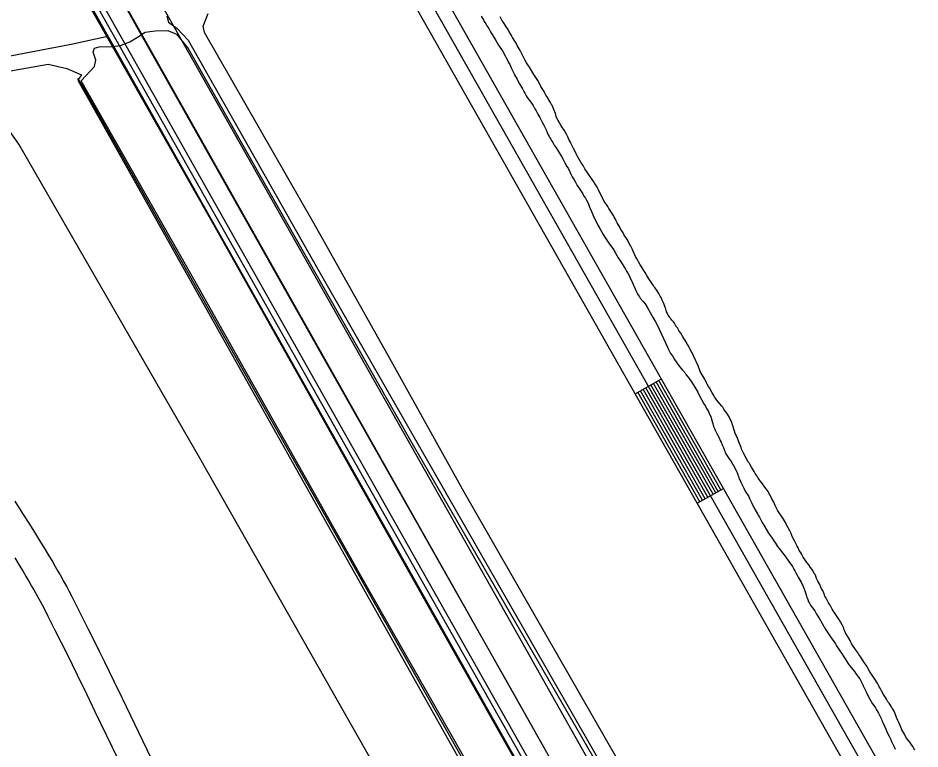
# Model space of a CAD drawing. Extents: x 3177185 to 3215018, y 812988 to 838321.
# Drawn here: x 3189789 to 3190685, y 829049 to 829775 of the extents above; entities that cross this region are included whole.
import ezdxf

# ---------------------------------------------------------------- set-up
doc = ezdxf.new("R2010")
doc.units = 0
for name, color, linetype in [('V-BRDG-OTLN', 7, 'Continuous'), ('V-FLOD-BASE', 7, 'Continuous'), ('V-RAIL-TRAK', 7, 'Continuous'), ('V-RIVR-JETY', 7, 'Continuous'), ('V-ROAD-CNTR', 7, 'Continuous'), ('V-SURV-LINE', 7, 'Continuous'), ('V-TOPO-SHOR', 7, 'Continuous')]:
    doc.layers.add(name, color=color, linetype=linetype)

msp = doc.modelspace()

# ---------------------------------------------------------------- linework, layer by layer
at = {"layer": 'V-BRDG-OTLN'}
msp.add_lwpolyline([(3189931.13, 829788.83), (3190041.1, 829594.31), (3190262.14, 829203.11), (3190443.98, 828880.43), (3190572.68, 828651.76), (3190882.98, 828101.98), (3191302.91, 827356.36), (3191715.39, 826625.53), (3191850.53, 826386.76), (3191913.14, 826276.15), (3191857.18, 826244.4), (3191504.14, 826872.58), (3191185.74, 827436.35), (3190860.39, 828014.28), (3190535.68, 828590.25), (3190389.44, 828848.39), (3190198.3, 829187.5), (3189983.56, 829569.5), (3189815.18, 829866.55), (3189869.73, 829897.44)], close=True, dxfattribs=at)
msp.add_lwpolyline([(3189842.42, 829881.98), (3189906.73, 829766.49), (3190091.4, 829438.88), (3190276.56, 829111.59), (3190415.06, 828865.64), (3190768.11, 828239.24), (3190952.4, 827911), (3191133.95, 827589.91), (3191349.99, 827207.02), (3191641.82, 826689.28), (3191870.98, 826283.45), (3191884.37, 826259.83)], dxfattribs=at)
at = {"layer": 'V-FLOD-BASE'}
for points in [[(3189628.28, 829708.06), (3189699.55, 829721.89), (3189841.74, 829749.06), (3189876.46, 829756.47), (3189877.2, 829757.14)], [(3190314.17, 828890.92), (3190178.66, 829130.79), (3190015.92, 829419.3), (3189852.68, 829708.14), (3189848.53, 829714.87)]]:
    msp.add_lwpolyline(points, dxfattribs=at)
at = {"layer": 'V-RAIL-TRAK'}
msp.add_lwpolyline([(3187196.12, 834523.53), (3187196.25, 834523.29), (3187271.85, 834388.64), (3187402.7, 834157.47), (3187585.04, 833834.62), (3187750.78, 833540.2), (3187893.1, 833287.67), (3188030.93, 833043.52), (3188202.65, 832738.42), (3188367.55, 832446.95), (3188515.52, 832184.73), (3188604.36, 832027.33), (3188747.84, 831773.16), (3188900.96, 831502.07), (3189063.71, 831212.57), (3189216.32, 830942.96), (3189328.91, 830743), (3189498.14, 830440.69), (3189598.28, 830264.4), (3189789.76, 829923.97), (3189818.65, 829873.53), (3190149.29, 829287.64), (3190388.42, 828864.74)], dxfattribs=at)
at = {"layer": 'V-RIVR-JETY'}
for points in [[(3190476.73, 828877.33), (3190232.06, 829303.82), (3190158.25, 829436.68), (3190082.78, 829571.2), (3189974.13, 829760.71), (3189972.9, 829766.95), (3189977.91, 829779.43)], [(3189936.72, 829777.01), (3189938.37, 829770.76), (3189947.1, 829764.51), (3189957.89, 829752.83), (3190086.86, 829525.43), (3190275.54, 829195.57), (3190467.13, 828860.7)], [(3190290.57, 828778.24), (3190181.08, 828965.25), (3189969.6, 829337.59), (3189790.03, 829649.55), (3189777.58, 829667.05), (3189770.94, 829674.97), (3189762.21, 829679.98), (3189747.65, 829680.84), (3189736, 829679.61), (3189722.68, 829679.22), (3189715.62, 829682.98), (3189718.13, 829692.54), (3189726.06, 829702.93), (3189735.64, 829707.9), (3189755.21, 829717.85), (3189818.89, 829728.97), (3189837.6, 829724.77), (3189852.15, 829718.5), (3189848.4, 829713.1), (3190094.29, 829274.96), (3190316.14, 828880.12)]]:
    msp.add_lwpolyline(points, dxfattribs=at)
at = {"layer": 'V-ROAD-CNTR'}
for p, q in [((3190401.87, 829401.68), (3190427.97, 829416.47)), ((3190463.49, 829292.92), (3190489.59, 829307.71))]:
    msp.add_line(p, q, dxfattribs=at)
for points in [[(3186813.02, 835225.18), (3189830.71, 829864.12), (3191892.33, 826207.06)], [(3192054.7, 826545.29), (3190185.31, 829844.76), (3190175.53, 829855.7), (3190163.62, 829876.79), (3190153.83, 829900.96), (3190146.13, 829929.92), (3190138.5, 829975.97), (3190126.68, 830022.59), (3190103.66, 830078.08), (3190089.63, 830105.12), (3190073.13, 830130.6), (3190042.98, 830170.7), (3190012.47, 830209.83), (3189989.16, 830239.03), (3189965.05, 830268.49), (3189955.33, 830277.96), (3189940.57, 830289.05), (3189934.73, 830293.89), (3189930.01, 830298.95), (3189920.83, 830312.03), (3189908.74, 830333.88), (3189898.16, 830358.29), (3189022.32, 831909.46)], [(3192028.6, 826530.5), (3190160.8, 829827.17), (3190151, 829838.12), (3190136.54, 829863.73), (3190125.32, 829891.44), (3190116.77, 829923.59), (3190109.11, 829969.82), (3190098.13, 830013.1), (3190076.44, 830065.4), (3190063.66, 830090.03), (3190048.52, 830113.42), (3190019.16, 830152.46), (3189988.91, 830191.25), (3189965.83, 830220.17), (3189942.9, 830248.19), (3189935.77, 830255.13), (3189921.99, 830265.49), (3189914.1, 830272.02), (3189906.64, 830280.03), (3189895.36, 830296.11), (3189881.79, 830320.62), (3189871.27, 830344.91), (3188996.21, 831894.69)], [(3190173.05, 829835.96), (3192041.65, 826537.89)], [(3190481.76, 829303.27), (3190420.14, 829412.03)], [(3190484.37, 829304.75), (3190422.75, 829413.51)], [(3190486.98, 829306.23), (3190425.36, 829414.99)], [(3190466.1, 829294.4), (3190404.48, 829403.16)], [(3190468.71, 829295.88), (3190407.09, 829404.64)], [(3190471.32, 829297.36), (3190409.7, 829406.11)], [(3190473.93, 829298.84), (3190412.31, 829407.59)], [(3190476.54, 829300.32), (3190414.92, 829409.07)], [(3190479.15, 829301.79), (3190417.53, 829410.55)], [(3189785.92, 829295.02), (3189793.66, 829282.79), (3189800.44, 829272.06), (3189806.35, 829262.61), (3189811.49, 829254.31), (3189815.95, 829247), (3189819.83, 829240.57), (3189823.19, 829234.91), (3189826.1, 829229.94), (3189828.63, 829225.57), (3189830.83, 829221.71), (3189834.6, 829214.97), (3189837.4, 829209.86), (3189839.49, 829206), (3189842.55, 829200.2), (3189845.55, 829194.37), (3189852.28, 829181.04), (3189858.53, 829168.55), (3189864.34, 829156.83), (3189869.77, 829145.82), (3189874.83, 829135.5), (3189884.26, 829116.15), (3189892.48, 829099.2), (3189921.12, 829039.92)], [(3189785.93, 829238.59), (3189790.31, 829231.44), (3189794.08, 829225.17), (3189797.35, 829219.67), (3189800.17, 829214.86), (3189802.61, 829210.63), (3189804.71, 829206.95), (3189808.36, 829200.43), (3189811.05, 829195.53), (3189813.02, 829191.87), (3189815.95, 829186.33), (3189818.82, 829180.74), (3189825.47, 829167.57), (3189831.67, 829155.17), (3189837.45, 829143.53), (3189842.84, 829132.59), (3189847.88, 829122.32), (3189857.28, 829103.03), (3189865.47, 829086.13), (3189894.12, 829026.84)]]:
    msp.add_lwpolyline(points, dxfattribs=at)
at = {"layer": 'V-SURV-LINE'}
for points in [[(3189802.99, 829952.1), (3191996.61, 826059.86)], [(3191970.47, 826045.14), (3189776.86, 829937.37)]]:
    msp.add_lwpolyline(points, dxfattribs=at)
at = {"layer": 'V-TOPO-SHOR'}
for points in [[(3190249.01, 829776.79), (3190251.69, 829772.63), (3190252.03, 829771.63), (3190253.71, 829769.14), (3190254.55, 829767.31), (3190256.4, 829764.65), (3190258.25, 829761.33), (3190263.45, 829752.52), (3190264.8, 829750.19), (3190266.14, 829747.86), (3190267.32, 829746.03), (3190269, 829743.71), (3190270, 829742.21), (3190272.85, 829737.56), (3190273.53, 829736.06), (3190275.04, 829733.23), (3190276.05, 829730.9), (3190277.23, 829728.91), (3190278.75, 829725.58), (3190281.77, 829719.59), (3190282.11, 829718.6), (3190283.12, 829716.77), (3190284.63, 829714.11), (3190285.31, 829712.61), (3190286.98, 829709.62), (3190289.84, 829704.63), (3190291.35, 829701.97), (3190292.19, 829700.31), (3190293.54, 829697.81), (3190294.71, 829696.15), (3190298.24, 829691.33), (3190298.74, 829690.34), (3190300.42, 829688.18), (3190302.27, 829684.85), (3190303.44, 829682.69), (3190305.29, 829679.36), (3190307.14, 829676.04), (3190309.83, 829670.72), (3190311.01, 829668.56), (3190312.19, 829666.4), (3190313.36, 829663.9), (3190314.54, 829661.4), (3190315.55, 829659.08), (3190316.56, 829657.25), (3190317.23, 829656.08), (3190318.08, 829654.59), (3190319.25, 829652.43), (3190319.92, 829651.43), (3190320.76, 829649.93), (3190321.27, 829648.77), (3190322.27, 829647.27), (3190323.28, 829646.11), (3190325.13, 829643.28), (3190328.82, 829637.3), (3190330, 829634.97)], [(3190293.89, 829730.32), (3190292.21, 829733.31), (3190291.2, 829735.31), (3190289.85, 829738.14), (3190287.5, 829742.79), (3190286.66, 829744.46), (3190284.81, 829747.78), (3190283.63, 829749.94), (3190282.46, 829752.1), (3190280.11, 829755.76), (3190279.1, 829757.76), (3190277.92, 829759.42), (3190276.41, 829761.91), (3190275.57, 829763.41), (3190274.23, 829765.73), (3190270.54, 829771.38), (3190269.53, 829772.71), (3190268.35, 829774.87), (3190267.68, 829776.2)], [(3190317.06, 828891.16), (3190130.88, 829218.51), (3189964.84, 829513.12), (3189851.75, 829712.63), (3189865.02, 829726.69), (3189866.5, 829733.03), (3189863.63, 829741.02), (3189865.11, 829744.86), (3189869.6, 829746.38), (3189882.93, 829746.78), (3189890.93, 829747.65), (3189900.08, 829751.36), (3189907.73, 829756.06), (3189915.38, 829760.76), (3189925.37, 829762.14), (3189937.7, 829762.7), (3189946.39, 829759.07), (3189957.96, 829744.62), (3190022.31, 829631.23), (3190176.41, 829359.07), (3190358.37, 829043.53), (3190427.59, 828923.5)], [(3190432.53, 829484.59), (3190432.19, 829485.92), (3190431.68, 829487.42), (3190430.17, 829491.25), (3190428.65, 829494.57), (3190427.47, 829497.23), (3190426.63, 829498.73), (3190425.29, 829501.22), (3190423.61, 829504.05), (3190421.26, 829507.21), (3190420.42, 829508.37), (3190418.91, 829510.7), (3190418.24, 829511.69), (3190415.38, 829516.02), (3190414.38, 829517.51), (3190413.37, 829519.34), (3190411.86, 829522.17), (3190410.51, 829524.16), (3190408.83, 829526.82), (3190406.48, 829530.48), (3190405.14, 829532.64), (3190404.47, 829534.13), (3190403.12, 829536.46), (3190402.28, 829538.12), (3190399.76, 829543.45), (3190399.08, 829545.11), (3190398.07, 829547.11), (3190397.06, 829549.1), (3190396.23, 829550.27), (3190394.71, 829553.26), (3190392.86, 829556.58), (3190391.69, 829558.24), (3190390.68, 829559.91), (3190389.84, 829561.41), (3190388.5, 829563.4), (3190387.66, 829564.89), (3190386.48, 829567.06), (3190383.79, 829571.54), (3190382.95, 829573.37), (3190382.28, 829575.04), (3190381.1, 829577.2), (3190380.26, 829578.7), (3190378.25, 829581.85), (3190375.73, 829585.84), (3190374.55, 829587.84), (3190373.38, 829589.67), (3190371.2, 829592.82), (3190370.02, 829595.15), (3190368, 829598.81), (3190365.14, 829604.8), (3190364.13, 829606.96), (3190362.45, 829609.62), (3190360.77, 829612.28), (3190359.26, 829614.6), (3190355.4, 829619.75), (3190354.73, 829620.75), (3190353.39, 829622.91), (3190351.88, 829625.07), (3190350.2, 829628.4), (3190348.19, 829631.22), (3190345.66, 829635.71), (3190344.32, 829638.21), (3190343.31, 829640.03), (3190342.47, 829641.7), (3190340.62, 829645.35), (3190338.09, 829650.51), (3190337.76, 829651.68), (3190336.41, 829653.67), (3190335.06, 829657), (3190334.06, 829658.83), (3190332.55, 829661.32), (3190331.2, 829663.65), (3190329.02, 829666.97), (3190328.35, 829667.8), (3190327.17, 829670.3), (3190326.5, 829671.46), (3190325.32, 829673.29), (3190323.98, 829675.61), (3190323.47, 829677.28), (3190322.62, 829680.11), (3190320.94, 829684.1), (3190320.43, 829685.6), (3190319.59, 829687.76), (3190318.75, 829689.09), (3190317.74, 829690.92), (3190317.07, 829692.09), (3190314.88, 829696.08), (3190314.05, 829697.07), (3190313.21, 829698.4), (3190312.2, 829700.4), (3190311.36, 829701.9), (3190309.51, 829704.89), (3190308.17, 829707.05), (3190307.49, 829708.71), (3190305.14, 829713.03), (3190303.8, 829715.03), (3190301.78, 829718.02), (3190301.11, 829718.85), (3190296.75, 829726.16), (3190295.23, 829728.33), (3190293.89, 829730.32)], [(3190330, 829634.97), (3190330.67, 829633.81), (3190332.02, 829631.15), (3190334.03, 829627.32), (3190335.54, 829624.99), (3190338.4, 829619.34), (3190339.41, 829617.35), (3190341.26, 829614.19), (3190342.44, 829612.03), (3190344.29, 829608.7), (3190346.47, 829605.38), (3190349.83, 829600.22), (3190351, 829598.06), (3190352.51, 829595.9), (3190353.52, 829593.91), (3190355.04, 829590.91), (3190356.22, 829587.92), (3190359.58, 829580.44), (3190360.09, 829578.94), (3190361.77, 829575.28), (3190362.95, 829572.78), (3190364.8, 829569.12), (3190366.82, 829565.8), (3190370.18, 829559.98), (3190372.53, 829556.16), (3190373.71, 829554.33), (3190375.72, 829551.34), (3190377.4, 829548.84), (3190380.58, 829544.69), (3190380.92, 829543.69), (3190382.1, 829542.03), (3190383.78, 829539.04), (3190384.95, 829536.88), (3190387.13, 829533.56), (3190392.34, 829525.41), (3190393.35, 829523.41), (3190394.52, 829521.42), (3190396.04, 829518.59), (3190396.88, 829516.6), (3190398.56, 829513.44), (3190399.74, 829510.11), (3190400.42, 829508.95), (3190401.76, 829505.79), (3190402.6, 829504.12), (3190403.78, 829501.79), (3190405.29, 829499.47), (3190406.13, 829497.97), (3190406.8, 829496.64), (3190409.65, 829493.49), (3190411.66, 829490.99), (3190414.02, 829487.17), (3190415.36, 829484.68), (3190419.73, 829477.2), (3190422.08, 829473.21), (3190423.6, 829470.21), (3190425.78, 829465.72), (3190427.81, 829460.9), (3190433.87, 829447.93), (3190434.54, 829446.26), (3190437.06, 829441.77), (3190438.74, 829439.28), (3190440.92, 829435.79), (3190442.43, 829433.46), (3190445.62, 829428.98), (3190447.29, 829427.15), (3190448.8, 829425.16), (3190450.98, 829422.67), (3190452.16, 829420.84), (3190454.5, 829418.18), (3190457.86, 829413.7), (3190458.87, 829412.04), (3190460.04, 829410.04), (3190461.89, 829406.71), (3190463.91, 829403.22), (3190465.42, 829400.4), (3190470.13, 829391.58), (3190471.64, 829389.26), (3190472.65, 829387.09), (3190474.5, 829384.1), (3190475.34, 829381.94), (3190476.85, 829379.11), (3190478.37, 829374.29), (3190478.88, 829372.29), (3190479.73, 829369.12), (3190480.57, 829367.3), (3190481.08, 829365.46), (3190482.93, 829362.14), (3190485.11, 829357.98), (3190486.29, 829355.32), (3190487.14, 829353.49), (3190488.31, 829350.99), (3190489.16, 829348.83), (3190490.84, 829344.67), (3190491.18, 829343.34), (3190492.53, 829341.01), (3190495.21, 829337.19), (3190497.39, 829334.2), (3190498.57, 829331.87), (3190499.41, 829330.38), (3190502.27, 829324.89), (3190504.29, 829319.57)], [(3190555.38, 829265.62), (3190553.86, 829268.62), (3190552.18, 829271.61), (3190551.01, 829273.77), (3190550.16, 829275.44), (3190549.16, 829277.1), (3190547.14, 829280.09), (3190544.79, 829283.41), (3190544.12, 829284.24), (3190543.12, 829285.91), (3190541.94, 829288.73), (3190540.93, 829290.73), (3190539.41, 829294.06), (3190537.23, 829298.05), (3190535.88, 829300.87), (3190534.87, 829302.2), (3190534.37, 829303.2), (3190533.7, 829304.7), (3190532.86, 829306.03), (3190531.68, 829307.52), (3190527.16, 829313.5), (3190525.98, 829315.33), (3190523.97, 829317.99), (3190522.79, 829319.98), (3190521.11, 829322.47), (3190520.11, 829324.3), (3190517.42, 829328.79), (3190515.91, 829331.12), (3190514.9, 829332.95), (3190513.72, 829334.44), (3190512.71, 829336.61), (3190512.04, 829337.77), (3190509.35, 829342.76), (3190508.17, 829345.25), (3190507.5, 829346.75), (3190507, 829348.25), (3190506.32, 829350.08), (3190505.31, 829352.41), (3190504.13, 829355.57), (3190503.28, 829357.9), (3190502.44, 829359.56), (3190501.77, 829361.06), (3190501.26, 829362.22), (3190500.42, 829364.39), (3190498.73, 829369.88), (3190497.71, 829373.04), (3190497.04, 829374.87), (3190495.69, 829377.2), (3190495.02, 829378.7), (3190492.84, 829382.35), (3190491.33, 829384.51), (3190490.66, 829385.34), (3190489.98, 829386.51), (3190488.81, 829388.5), (3190487.64, 829389.66), (3190484.45, 829393.32), (3190482.61, 829395.64), (3190481.43, 829397.3), (3190480.43, 829398.8), (3190479.25, 829400.96), (3190478.24, 829402.62), (3190477.06, 829404.78), (3190475.89, 829407.11), (3190474.71, 829408.94), (3190473.37, 829411.27), (3190472.7, 829412.6), (3190470.85, 829416.09), (3190468.33, 829420.41), (3190466.48, 829423.74), (3190465.8, 829425.73), (3190464.79, 829428.4), (3190464.12, 829430.06), (3190462.6, 829433.05), (3190462.09, 829434.55), (3190461.42, 829436.22), (3190460.08, 829438.54), (3190459.4, 829440.21), (3190458.06, 829442.7), (3190456.21, 829446.19), (3190455.54, 829447.69), (3190454.7, 829449.19), (3190453.52, 829451.02), (3190452.68, 829452.68), (3190450.33, 829456.33), (3190448.65, 829458.99), (3190447.14, 829461.82), (3190445.29, 829464.65), (3190443.78, 829467.14), (3190443.11, 829467.97), (3190442.27, 829468.97), (3190441.76, 829469.96), (3190440.75, 829471.96), (3190439.92, 829473.12), (3190438.24, 829474.95), (3190437.4, 829475.78), (3190436.73, 829476.78), (3190435.89, 829478.1), (3190434.72, 829479.93), (3190433.54, 829481.93), (3190433.04, 829483.09), (3190432.53, 829484.59)], [(3190504.29, 829319.57), (3190504.8, 829318.07), (3190506.65, 829313.91), (3190508, 829311.25), (3190509.68, 829307.76), (3190511.19, 829305.09), (3190514.55, 829299.61), (3190515.23, 829297.78), (3190516.57, 829295.12), (3190517.75, 829293.12), (3190519.77, 829288.63), (3190523.13, 829282.48), (3190524.64, 829280.15), (3190525.15, 829278.99), (3190527.33, 829275.17), (3190528.68, 829272.84), (3190530.69, 829269.35), (3190534.22, 829263.2), (3190535.06, 829261.86), (3190537.74, 829258.21), (3190539.59, 829255.55), (3190541.1, 829253.39), (3190543.28, 829250.07), (3190546.97, 829245.08), (3190547.64, 829244.09), (3190549.65, 829241.59), (3190551, 829239.77), (3190553.18, 829236.94), (3190554.52, 829234.95), (3190557.87, 829229.97), (3190559.39, 829227.47), (3190560.39, 829225.64), (3190561.4, 829223.65), (3190562.58, 829221.32), (3190563.76, 829219.49), (3190566.61, 829214.5), (3190567.29, 829212.84), (3190568.13, 829211.34), (3190569.31, 829208.52), (3190570.32, 829206.02), (3190571.67, 829202.03), (3190572.01, 829200.36), (3190572.52, 829198.86), (3190573.19, 829197.2), (3190574.04, 829194.87), (3190575.04, 829193.54), (3190576.05, 829191.54), (3190577.73, 829189.05), (3190580.24, 829185.9), (3190581.93, 829182.9), (3190584.44, 829178.91), (3190587.47, 829173.59), (3190588.81, 829171.27), (3190589.48, 829169.94), (3190591, 829167.28), (3190593.85, 829163.12), (3190595.7, 829160.3), (3190600.56, 829153.15), (3190601.74, 829151.16), (3190603.08, 829149.33), (3190605.1, 829146.34), (3190606.77, 829143.85), (3190609.79, 829139.36), (3190613.66, 829133.04), (3190614.66, 829131.88), (3190616.5, 829129.56), (3190619.52, 829125.74), (3190621.37, 829123.08), (3190624.72, 829118.42), (3190627.75, 829112.6), (3190628.26, 829111.61), (3190629.77, 829108.11), (3190631.12, 829105.45), (3190632.13, 829103.29), (3190634.65, 829098.3), (3190637.5, 829093.81), (3190638.68, 829092.15), (3190640.52, 829089.66), (3190641.53, 829087.66), (3190643.38, 829084.51), (3190646.24, 829078.52), (3190646.75, 829077.19), (3190647.93, 829074.53), (3190649.61, 829070.87), (3190650.79, 829068.37), (3190652.14, 829065.21), (3190653.99, 829061.39), (3190655.5, 829058.39), (3190656.35, 829056.39), (3190657.19, 829054.4), (3190658.53, 829051.74), (3190659.88, 829048.74)], [(3190678.21, 829049.83), (3190677.37, 829051.32), (3190675.86, 829053.48), (3190674.35, 829055.65), (3190672.84, 829057.47), (3190671.5, 829059.3), (3190670.66, 829060.63), (3190669.31, 829063.46), (3190666.63, 829067.94), (3190666.12, 829068.94), (3190665.45, 829070.61), (3190664.77, 829072.27), (3190663.59, 829075.1), (3190662.58, 829077.09), (3190661.4, 829079.92), (3190659.55, 829084.75), (3190659.04, 829086.24), (3190658.04, 829087.91), (3190657.03, 829089.23), (3190656.19, 829090.57), (3190653.84, 829094.22), (3190652.83, 829095.72), (3190651.32, 829098.21), (3190650.31, 829099.87), (3190648.3, 829103.03), (3190646.28, 829106.69), (3190644.94, 829109.18), (3190644.1, 829110.68), (3190643.42, 829112.34), (3190642.75, 829113.67), (3190641.41, 829115.67), (3190640.56, 829117.16), (3190638.55, 829119.99), (3190634.36, 829126.14), (3190632.34, 829129.63), (3190631, 829131.96), (3190629.15, 829134.78), (3190628.31, 829136.44), (3190625.79, 829140.1), (3190624.79, 829141.26), (3190623.95, 829142.59), (3190622.44, 829144.92), (3190621.43, 829146.25), (3190620.59, 829147.74), (3190617.74, 829152.06), (3190616.73, 829153.56), (3190615.89, 829155.06), (3190615.21, 829156.55), (3190614.21, 829158.21), (3190612.7, 829160.88), (3190610.68, 829164.2), (3190610.01, 829165.7), (3190609.33, 829167.19), (3190608.66, 829169.36), (3190607.65, 829171.52), (3190605.8, 829175.01), (3190604.62, 829176.84), (3190603.45, 829178.67), (3190602.61, 829179.83), (3190601.27, 829181.66), (3190599.25, 829184.65), (3190598.25, 829185.98), (3190597.41, 829187.64), (3190596.73, 829188.97), (3190596.23, 829190.3), (3190595.39, 829191.8), (3190594.55, 829193.13), (3190593.71, 829194.12), (3190592.19, 829197.29), (3190590.85, 829199.61), (3190590.18, 829200.61), (3190589.67, 829201.94), (3190588.49, 829205.1), (3190587.99, 829206.1), (3190586.98, 829207.93), (3190586.3, 829209.43), (3190585.13, 829212.26), (3190583.28, 829215.58), (3190581.93, 829218.07), (3190581.09, 829220.4), (3190580.41, 829222.07), (3190579.57, 829223.23), (3190578.06, 829226.06), (3190575.88, 829229.21), (3190574.2, 829231.87), (3190572.36, 829234.2), (3190571.01, 829236.03), (3190568.66, 829239.52), (3190567.66, 829241.34), (3190566.98, 829242.51), (3190565.81, 829244.34), (3190564.8, 829246), (3190563.62, 829248.49), (3190562.78, 829250.16), (3190561.94, 829251.65), (3190561.27, 829252.82), (3190559.92, 829255.48), (3190558.07, 829259.14), (3190557.4, 829260.97), (3190556.72, 829262.96), (3190555.38, 829265.62)], [(3190679.56, 829047.5), (3190678.21, 829049.83)]]:
    msp.add_lwpolyline(points, dxfattribs=at)

doc.saveas('drawing.dxf')
